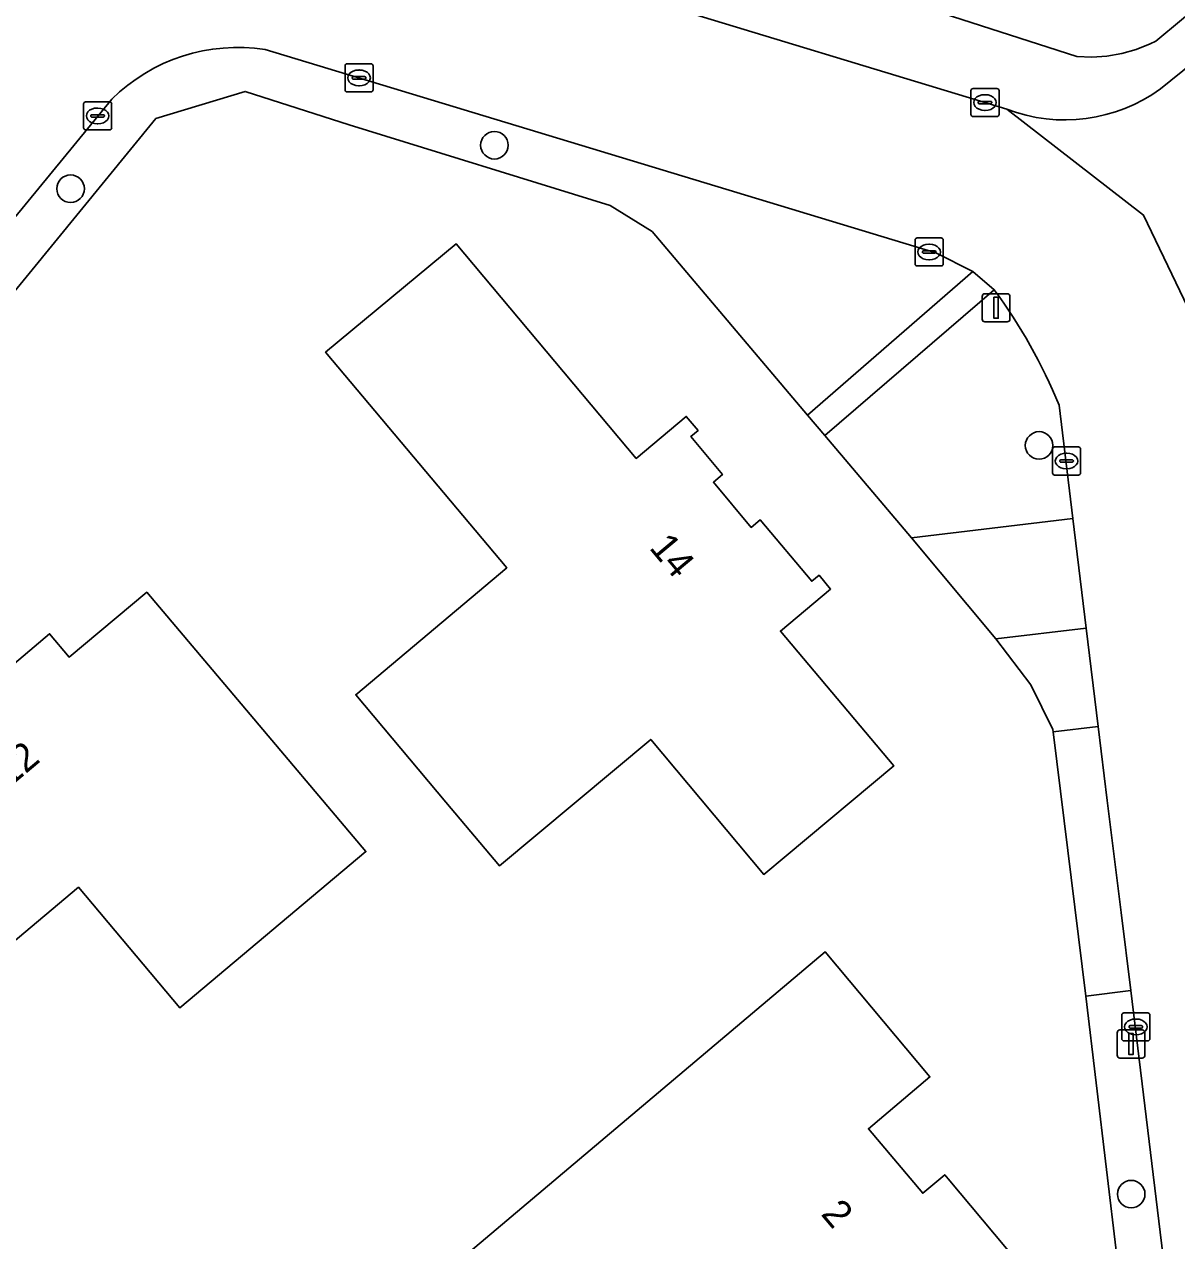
# Model space of a CAD drawing. Extents: x 157320 to 158835, y 386650 to 388491.
# Drawn here: x 157872.77 to 157913.82, y 387283.97 to 387327.31 of the extents above; entities that cross this region are included whole.
import ezdxf

# ---------------------------------------------------------------- set-up
doc = ezdxf.new("R2010")
doc.units = 0
for name, color, linetype in [('IMGEO_Boom', 7, 'Continuous'), ('IMGEO_Erf', 7, 'Continuous'), ('IMGEO_Groenvoorziening', 7, 'Continuous'), ('IMGEO_Hek', 7, 'Continuous'), ('IMGEO_Kolk', 7, 'Continuous'), ('IMGEO_Lichtmast', 7, 'Continuous'), ('IMGEO_Pand', 7, 'Continuous'), ('IMGEO_Pand_nummerreeks', 7, 'Continuous'), ('IMGEO_Rijbaan_lokaal_gesloten', 7, 'Continuous'), ('IMGEO_Voetpad_open', 7, 'Continuous')]:
    doc.layers.add(name, color=color, linetype=linetype)

msp = doc.modelspace()

# ---------------------------------------------------------------- linework, layer by layer
at = {"layer": 'IMGEO_Boom'}
for centre in [(157889.517, 387323), (157874.423, 387321.453), (157908.918, 387312.306), (157912.201, 387285.626)]:
    msp.add_circle(centre, 0.489, dxfattribs=at)
at = {"layer": 'IMGEO_Erf'}
for points in [[(157858.862, 387355.514), (157874.993, 387336.965), (157875.038, 387337.021), (157875.159, 387337.163), (157884.224, 387334.315), (157885.801, 387333.819), (157889.612, 387332.534), (157894.217, 387331.305), (157895.24, 387331.011), (157910.26, 387326.159), (157910.797, 387326.139), (157911.333, 387326.176), (157911.862, 387326.268), (157912.379, 387326.415), (157912.877, 387326.615), (157913.077, 387326.713), (157921.309, 387333.561), (157924.054, 387335.845), (157928.229, 387339.318), (157929.015, 387339.958), (157934.639, 387344.441)], [(157913.526, 387267.973), (157910.585, 387292.678), (157909.416, 387302.101), (157909.407, 387302.178), (157908.631, 387303.777), (157907.381, 387305.417), (157904.38, 387309.012), (157901.284, 387312.661), (157900.674, 387313.384), (157895.135, 387319.926), (157893.644, 387320.85), (157884.341, 387323.729), (157880.644, 387324.919), (157877.463, 387323.953), (157870.232, 387315.116)]]:
    msp.add_lwpolyline(points, dxfattribs=at)
for points in [[(157887.793, 387299.592), (157884.58, 387303.423), (157889.959, 387307.947), (157883.502, 387315.624), (157888.158, 387319.487), (157894.573, 387311.841), (157896.354, 387313.336), (157896.771, 387312.837), (157896.51, 387312.617), (157897.64, 387311.265), (157897.317, 387310.995), (157898.666, 387309.382), (157898.989, 387309.651), (157900.82, 387307.462), (157901.08, 387307.68), (157901.491, 387307.188), (157899.707, 387305.688), (157903.744, 387300.887), (157899.908, 387297.681), (157899.112, 387297.015), (157895.086, 387301.831), (157889.694, 387297.324)], [(157878.314, 387292.263), (157874.702, 387296.559), (157871.324, 387293.719), (157872.194, 387292.685), (157869.452, 387290.38), (157866.346, 387294.059), (157866.957, 387294.575), (157863.664, 387298.476), (157869.733, 387303.58), (157870.376, 387302.817), (157873.673, 387305.596), (157874.366, 387304.764), (157877.135, 387307.071), (157880.362, 387303.252), (157884.939, 387297.833)], [(157887.521, 387282.636), (157901.297, 387294.261), (157905.033, 387289.804), (157902.839, 387287.956), (157904.777, 387285.655), (157905.562, 387286.316), (157905.682, 387286.172), (157908.556, 387282.737), (157909.884, 387272.196), (157908.055, 387270.725), (157903.611, 387275.999), (157904.949, 387277.127), (157901.914, 387280.729), (157899.674, 387280.672), (157893.54, 387275.503)]]:
    msp.add_lwpolyline(points, close=True, dxfattribs=at)
at = {"layer": 'IMGEO_Groenvoorziening'}
for points in [[(157913.241, 387325.007), (157922.301, 387332.333), (157921.309, 387333.561), (157913.077, 387326.713), (157912.877, 387326.615), (157912.379, 387326.415), (157911.862, 387326.268), (157911.333, 387326.176), (157910.797, 387326.139), (157910.26, 387326.159), (157895.24, 387331.011), (157894.46, 387328.338), (157907.769, 387324.283)], [(157875.893, 387324.643), (157868.951, 387316.187), (157870.232, 387315.116), (157877.463, 387323.953), (157880.644, 387324.919), (157884.341, 387323.729), (157893.644, 387320.85), (157895.135, 387319.926), (157900.674, 387313.384), (157906.564, 387318.497), (157905.238, 387319.162), (157881.348, 387326.411)], [(157907.324, 387317.852), (157901.284, 387312.661), (157904.38, 387309.012), (157910.124, 387309.703), (157909.629, 387313.735)], [(157915.233, 387267.735), (157912.185, 387292.883), (157910.585, 387292.678), (157913.526, 387267.973), (157912.743, 387265.397), (157911.871, 387263.665), (157900.468, 387256.598), (157900.267, 387256.855), (157900.068, 387256.707), (157901.077, 387255.115), (157913.327, 387262.75)]]:
    msp.add_lwpolyline(points, dxfattribs=at)
msp.add_lwpolyline([(157911.018, 387302.289), (157910.592, 387305.792), (157907.381, 387305.417), (157908.631, 387303.777), (157909.407, 387302.178), (157909.416, 387302.101)], close=True, dxfattribs=at)
for centre, radius, start, end in [((157880.366, 387320.14), 6.347, 81.1035, 134.8122), ((157909.833, 387329.725), 5.82, 249.2296, 305.8444), ((157891.917, 387306.523), 19.124, 22.1571, 36.3296)]:
    msp.add_arc(centre, radius, start, end, dxfattribs=at)
at = {"layer": 'IMGEO_Hek'}
msp.add_lwpolyline([(157884.341, 387323.729), (157880.644, 387324.919), (157877.463, 387323.953), (157870.232, 387315.116)], dxfattribs=at)
at = {"layer": 'IMGEO_Kolk'}
for p, q in [((157884.197, 387324.977), (157884.197, 387325.829)), ((157884.272, 387325.903), (157885.124, 387325.903)), ((157884.685, 387325.683), (157884.71, 387325.683)), ((157885.198, 387325.829), (157885.198, 387324.977)), ((157884.456, 387325.397), (157884.456, 387325.409)), ((157884.894, 387325.36), (157884.496, 387325.36)), ((157884.499, 387325.446), (157884.897, 387325.446)), ((157884.708, 387325.123), (157884.683, 387325.123)), ((157884.94, 387325.409), (157884.94, 387325.397)), ((157885.124, 387324.903), (157884.272, 387324.903)), ((157906.491, 387324.097), (157906.491, 387324.949)), ((157906.566, 387325.023), (157907.418, 387325.023)), ((157906.979, 387324.803), (157907.004, 387324.803)), ((157907.492, 387324.949), (157907.492, 387324.097)), ((157874.884, 387323.621), (157874.884, 387324.473)), ((157874.959, 387324.547), (157875.811, 387324.547)), ((157875.372, 387324.327), (157875.397, 387324.327)), ((157875.885, 387324.473), (157875.885, 387323.621)), ((157906.75, 387324.517), (157906.75, 387324.529)), ((157907.188, 387324.48), (157906.79, 387324.48)), ((157906.793, 387324.566), (157907.191, 387324.566)), ((157907.234, 387324.529), (157907.234, 387324.517)), ((157875.143, 387324.041), (157875.143, 387324.053)), ((157875.581, 387324.004), (157875.183, 387324.004)), ((157875.186, 387324.09), (157875.584, 387324.09)), ((157875.627, 387324.053), (157875.627, 387324.041)), ((157907.418, 387324.023), (157906.566, 387324.023)), ((157907.002, 387324.243), (157906.977, 387324.243)), ((157875.811, 387323.547), (157874.959, 387323.547)), ((157875.395, 387323.767), (157875.37, 387323.767)), ((157904.502, 387318.773), (157904.502, 387319.625)), ((157904.577, 387319.699), (157905.429, 387319.699)), ((157905.503, 387319.625), (157905.503, 387318.773)), ((157904.761, 387319.193), (157904.761, 387319.205)), ((157905.199, 387319.156), (157904.801, 387319.156)), ((157904.804, 387319.242), (157905.202, 387319.242)), ((157904.99, 387319.479), (157905.015, 387319.479)), ((157905.245, 387319.205), (157905.245, 387319.193)), ((157905.429, 387318.699), (157904.577, 387318.699)), ((157905.013, 387318.919), (157904.988, 387318.919)), ((157909.397, 387311.323), (157909.397, 387312.175)), ((157909.472, 387312.249), (157910.324, 387312.249)), ((157910.398, 387312.175), (157910.398, 387311.323)), ((157909.656, 387311.743), (157909.656, 387311.755)), ((157910.094, 387311.706), (157909.696, 387311.706)), ((157909.699, 387311.792), (157910.097, 387311.792)), ((157909.885, 387312.029), (157909.91, 387312.029)), ((157910.14, 387311.755), (157910.14, 387311.743)), ((157909.908, 387311.469), (157909.883, 387311.469)), ((157910.324, 387311.249), (157909.472, 387311.249)), ((157911.865, 387291.159), (157911.865, 387292.011)), ((157911.94, 387292.085), (157912.792, 387292.085)), ((157912.353, 387291.865), (157912.378, 387291.865)), ((157912.866, 387292.011), (157912.866, 387291.159)), ((157912.124, 387291.579), (157912.124, 387291.591)), ((157912.562, 387291.542), (157912.164, 387291.542)), ((157912.167, 387291.628), (157912.565, 387291.628)), ((157912.608, 387291.591), (157912.608, 387291.579)), ((157912.792, 387291.085), (157911.94, 387291.085)), ((157912.376, 387291.305), (157912.351, 387291.305))]:
    msp.add_line(p, q, dxfattribs=at)
for points in [[(157884.197, 387324.977), (157884.197, 387325.829)], [(157884.272, 387325.903), (157885.124, 387325.903)], [(157885.198, 387325.829), (157885.198, 387324.977)], [(157885.124, 387324.903), (157884.272, 387324.903)], [(157906.491, 387324.097), (157906.491, 387324.949)], [(157906.566, 387325.023), (157907.418, 387325.023)], [(157907.492, 387324.949), (157907.492, 387324.097)], [(157874.884, 387323.621), (157874.884, 387324.473)], [(157874.959, 387324.547), (157875.811, 387324.547)], [(157875.885, 387324.473), (157875.885, 387323.621)], [(157907.418, 387324.023), (157906.566, 387324.023)], [(157875.811, 387323.547), (157874.959, 387323.547)], [(157904.502, 387318.773), (157904.502, 387319.625)], [(157904.577, 387319.699), (157905.429, 387319.699)], [(157905.503, 387319.625), (157905.503, 387318.773)], [(157905.429, 387318.699), (157904.577, 387318.699)], [(157909.397, 387311.323), (157909.397, 387312.175)], [(157909.472, 387312.249), (157910.324, 387312.249)], [(157910.398, 387312.175), (157910.398, 387311.323)], [(157910.324, 387311.249), (157909.472, 387311.249)], [(157911.865, 387291.159), (157911.865, 387292.011)], [(157911.94, 387292.085), (157912.792, 387292.085)], [(157912.866, 387292.011), (157912.866, 387291.159)], [(157912.792, 387291.085), (157911.94, 387291.085)]]:
    msp.add_lwpolyline(points, dxfattribs=at)
for centre, radius, start, end in [((157884.274, 387325.827), 0.0765, 91.552, 178.448), ((157884.274, 387325.827), 0.0765, 91.552, 178.448), ((157885.122, 387325.827), 0.0765, 1.552, 88.448), ((157885.122, 387325.827), 0.0765, 1.552, 88.448), ((157884.496, 387325.406), 0.0403, 85.8775, 175.7526), ((157884.493, 387325.396), 0.0366, 178.938, 274.7102), ((157884.897, 387325.403), 0.043, 264.8664, 352.4533), ((157884.901, 387325.408), 0.0386, 1.7309, 96.639), ((157884.274, 387324.979), 0.0765, 181.552, 268.448), ((157884.274, 387324.979), 0.0765, 181.552, 268.448), ((157885.122, 387324.979), 0.0765, 271.552, 358.448), ((157885.122, 387324.979), 0.0765, 271.552, 358.448), ((157906.568, 387324.947), 0.0765, 91.552, 178.448), ((157906.568, 387324.947), 0.0765, 91.552, 178.448), ((157907.416, 387324.947), 0.0765, 1.552, 88.448), ((157907.416, 387324.947), 0.0765, 1.552, 88.448), ((157874.961, 387324.471), 0.0765, 91.552, 178.448), ((157874.961, 387324.471), 0.0765, 91.552, 178.448), ((157875.809, 387324.471), 0.0765, 1.552, 88.448), ((157875.809, 387324.471), 0.0765, 1.552, 88.448), ((157906.79, 387324.526), 0.0403, 85.8775, 175.7526), ((157906.787, 387324.516), 0.0366, 178.938, 274.7102), ((157907.191, 387324.523), 0.043, 264.8664, 352.4533), ((157907.195, 387324.528), 0.0386, 1.7309, 96.639), ((157875.183, 387324.05), 0.0403, 85.8775, 175.7526), ((157875.18, 387324.04), 0.0366, 178.938, 274.7102), ((157875.584, 387324.047), 0.043, 264.8664, 352.4533), ((157875.588, 387324.052), 0.0386, 1.7309, 96.639), ((157906.568, 387324.099), 0.0765, 181.552, 268.448), ((157906.568, 387324.099), 0.0765, 181.552, 268.448), ((157907.416, 387324.099), 0.0765, 271.552, 358.448), ((157907.416, 387324.099), 0.0765, 271.552, 358.448), ((157874.961, 387323.623), 0.0765, 181.552, 268.448), ((157874.961, 387323.623), 0.0765, 181.552, 268.448), ((157875.809, 387323.623), 0.0765, 271.552, 358.448), ((157875.809, 387323.623), 0.0765, 271.552, 358.448), ((157904.579, 387319.623), 0.0765, 91.552, 178.448), ((157904.579, 387319.623), 0.0765, 91.552, 178.448), ((157905.427, 387319.623), 0.0765, 1.552, 88.448), ((157905.427, 387319.623), 0.0765, 1.552, 88.448), ((157904.801, 387319.202), 0.0403, 85.8775, 175.7526), ((157904.798, 387319.192), 0.0366, 178.938, 274.7102), ((157905.202, 387319.199), 0.043, 264.8664, 352.4533), ((157905.206, 387319.204), 0.0386, 1.7309, 96.639), ((157904.579, 387318.775), 0.0765, 181.552, 268.448), ((157904.579, 387318.775), 0.0765, 181.552, 268.448), ((157905.427, 387318.775), 0.0765, 271.552, 358.448), ((157905.427, 387318.775), 0.0765, 271.552, 358.448), ((157909.474, 387312.173), 0.0765, 91.552, 178.448), ((157909.474, 387312.173), 0.0765, 91.552, 178.448), ((157910.322, 387312.173), 0.0765, 1.552, 88.448), ((157910.322, 387312.173), 0.0765, 1.552, 88.448), ((157909.696, 387311.752), 0.0403, 85.8775, 175.7526), ((157909.693, 387311.742), 0.0366, 178.938, 274.7102), ((157910.097, 387311.749), 0.043, 264.8664, 352.4533), ((157910.101, 387311.754), 0.0386, 1.7309, 96.639), ((157909.474, 387311.325), 0.0765, 181.552, 268.448), ((157909.474, 387311.325), 0.0765, 181.552, 268.448), ((157910.322, 387311.325), 0.0765, 271.552, 358.448), ((157910.322, 387311.325), 0.0765, 271.552, 358.448), ((157911.942, 387292.009), 0.0765, 91.552, 178.448), ((157911.942, 387292.009), 0.0765, 91.552, 178.448), ((157912.79, 387292.009), 0.0765, 1.552, 88.448), ((157912.79, 387292.009), 0.0765, 1.552, 88.448), ((157912.164, 387291.588), 0.0403, 85.8775, 175.7526), ((157912.161, 387291.578), 0.0366, 178.938, 274.7102), ((157912.565, 387291.585), 0.043, 264.8664, 352.4533), ((157912.569, 387291.59), 0.0386, 1.7309, 96.639), ((157911.942, 387291.161), 0.0765, 181.552, 268.448), ((157911.942, 387291.161), 0.0765, 181.552, 268.448), ((157912.79, 387291.161), 0.0765, 271.552, 358.448), ((157912.79, 387291.161), 0.0765, 271.552, 358.448)]:
    msp.add_arc(centre, radius, start, end, dxfattribs=at)
for centre, major_axis, ratio, start_param, end_param in [((157884.684, 387325.403), (-0.387, 0.002), 0.722429, 4.712389, 7.853982), ((157884.709, 387325.403), (-0.39, 0.002), 0.717154, 1.570796, 4.712389), ((157906.978, 387324.523), (-0.387, 0.002), 0.722429, 4.712389, 7.853982), ((157907.003, 387324.523), (-0.39, 0.002), 0.717154, 1.570796, 4.712389), ((157875.371, 387324.047), (-0.387, 0.002), 0.722429, 4.712389, 7.853982), ((157875.396, 387324.047), (-0.39, 0.002), 0.717154, 1.570796, 4.712389), ((157904.989, 387319.199), (-0.387, 0.002), 0.722429, 4.712389, 7.853982), ((157905.014, 387319.199), (-0.39, 0.002), 0.717154, 1.570796, 4.712389), ((157909.884, 387311.749), (-0.387, 0.002), 0.722429, 4.712389, 7.853982), ((157909.909, 387311.749), (-0.39, 0.002), 0.717154, 1.570796, 4.712389), ((157912.352, 387291.585), (-0.387, 0.002), 0.722429, 4.712389, 7.853982), ((157912.377, 387291.585), (-0.39, 0.002), 0.717154, 1.570796, 4.712389)]:
    msp.add_ellipse(centre, major_axis=major_axis, ratio=ratio, start_param=start_param, end_param=end_param, dxfattribs=at)
at = {"layer": 'IMGEO_Lichtmast'}
for p, q in [((157906.892, 387316.809), (157906.892, 387317.609)), ((157906.892, 387317.609), (157906.892, 387316.809)), ((157906.992, 387317.709), (157907.782, 387317.709)), ((157907.782, 387317.709), (157906.992, 387317.709)), ((157907.882, 387317.609), (157907.882, 387316.809)), ((157907.882, 387316.809), (157907.882, 387317.609)), ((157907.782, 387316.709), (157906.992, 387316.709)), ((157906.992, 387316.709), (157907.782, 387316.709)), ((157911.7, 387290.575), (157911.7, 387291.375)), ((157911.7, 387291.375), (157911.7, 387290.575)), ((157911.8, 387291.475), (157912.59, 387291.475)), ((157912.59, 387291.475), (157911.8, 387291.475)), ((157912.69, 387291.375), (157912.69, 387290.575)), ((157912.69, 387290.575), (157912.69, 387291.375)), ((157912.59, 387290.475), (157911.8, 387290.475)), ((157911.8, 387290.475), (157912.59, 387290.475))]:
    msp.add_line(p, q, dxfattribs=at)
for points in [[(157907.312, 387317.584), (157907.462, 387317.584), (157907.462, 387316.834), (157907.312, 387316.834), (157907.312, 387317.584)], [(157912.12, 387291.35), (157912.27, 387291.35), (157912.27, 387290.6), (157912.12, 387290.6), (157912.12, 387291.35)]]:
    msp.add_lwpolyline(points, dxfattribs=at)
for centre, start, end in [((157906.992, 387317.609), 90, 180), ((157906.992, 387317.609), 90, 180), ((157907.782, 387317.609), 0, 90), ((157907.782, 387317.609), 360, 90), ((157906.992, 387316.809), 180, 270), ((157906.992, 387316.809), 180, 270), ((157907.782, 387316.809), 270, 0), ((157907.782, 387316.809), 270, 0), ((157911.8, 387291.375), 90, 180), ((157911.8, 387291.375), 90, 180), ((157912.59, 387291.375), 0, 90), ((157912.59, 387291.375), 360, 90), ((157911.8, 387290.575), 180, 270), ((157911.8, 387290.575), 180, 270), ((157912.59, 387290.575), 270, 0), ((157912.59, 387290.575), 270, 0)]:
    msp.add_arc(centre, 0.1, start, end, dxfattribs=at)
at = {"layer": 'IMGEO_Pand'}
for points in [[(157887.793, 387299.592), (157889.694, 387297.324), (157895.086, 387301.831), (157899.112, 387297.015), (157899.908, 387297.681), (157903.744, 387300.887), (157899.707, 387305.688), (157901.491, 387307.188), (157901.08, 387307.68), (157900.82, 387307.462), (157898.989, 387309.651), (157898.666, 387309.382), (157897.317, 387310.995), (157897.64, 387311.265), (157896.51, 387312.617), (157896.771, 387312.837), (157896.354, 387313.336), (157894.573, 387311.841), (157888.158, 387319.487), (157883.502, 387315.624), (157889.959, 387307.947), (157884.58, 387303.423)], [(157880.362, 387303.252), (157877.135, 387307.071), (157874.366, 387304.764), (157873.673, 387305.596), (157870.376, 387302.817), (157869.733, 387303.58), (157863.664, 387298.476), (157866.957, 387294.575), (157866.346, 387294.059), (157869.452, 387290.38), (157872.194, 387292.685), (157871.324, 387293.719), (157874.702, 387296.559), (157878.314, 387292.263), (157884.939, 387297.833)], [(157905.682, 387286.172), (157905.562, 387286.316), (157904.777, 387285.655), (157902.839, 387287.956), (157905.033, 387289.804), (157901.297, 387294.261), (157887.521, 387282.636), (157893.54, 387275.503), (157899.674, 387280.672), (157901.914, 387280.729), (157904.949, 387277.127), (157903.611, 387275.999), (157908.055, 387270.725), (157909.884, 387272.196), (157908.556, 387282.737)]]:
    msp.add_lwpolyline(points, close=True, dxfattribs=at)
at = {"layer": 'IMGEO_Rijbaan_lokaal_gesloten'}
for points in [[(157936.87, 387344.094), (157935.638, 387343.146), (157930.093, 387338.627), (157929.313, 387338.002), (157925.077, 387334.577), (157922.301, 387332.333), (157913.241, 387325.007)], [(157921.073, 387266.831), (157920.25, 387273.392), (157919.741, 387277.391), (157918.632, 387286.438), (157918.498, 387287.527), (157917.922, 387292.325), (157917.43, 387296.327), (157917.313, 387297.267), (157916.949, 387300.204), (157916.802, 387301.391), (157916.28, 387305.38), (157916.137, 387306.587), (157915.089, 387315.418), (157912.639, 387320.511), (157907.769, 387324.283), (157894.46, 387328.338), (157893.432, 387328.647), (157888.839, 387330.052), (157883.41, 387331.689), (157880.169, 387332.694), (157879.449, 387332.881)], [(157873.714, 387330.931), (157872.34, 387329.219), (157863.99, 387318.983), (157861.845, 387316.353), (157859.299, 387313.249), (157849.004, 387300.628), (157846.428, 387297.465), (157840.61, 387290.35), (157839.998, 387289.588), (157836.403, 387285.21), (157833.104, 387281.193), (157837.45, 387277.644), (157840.17, 387280.975), (157842.777, 387284.159), (157854.003, 387297.87), (157856.608, 387301.082), (157858.899, 387303.881), (157865.924, 387312.463), (157868.951, 387316.187), (157875.893, 387324.643)], [(157881.348, 387326.411), (157905.238, 387319.162), (157906.564, 387318.497), (157907.324, 387317.852)], [(157907.769, 387324.283), (157912.639, 387320.511), (157915.089, 387315.418)], [(157909.629, 387313.735), (157910.124, 387309.703), (157910.592, 387305.792), (157911.018, 387302.289), (157911.339, 387299.646), (157911.848, 387295.662), (157912.185, 387292.883), (157915.233, 387267.735)]]:
    msp.add_lwpolyline(points, dxfattribs=at)
for centre, radius, start, end in [((157880.366, 387320.14), 6.347, 81.1035, 134.8122), ((157909.833, 387329.725), 5.82, 249.2296, 305.8444), ((157891.917, 387306.523), 19.124, 22.1571, 36.3296)]:
    msp.add_arc(centre, radius, start, end, dxfattribs=at)
at = {"layer": 'IMGEO_Voetpad_open'}
for points in [[(157901.284, 387312.661), (157907.324, 387317.852), (157906.564, 387318.497), (157900.674, 387313.384)], [(157910.592, 387305.792), (157910.124, 387309.703), (157904.38, 387309.012), (157907.381, 387305.417)], [(157910.585, 387292.678), (157912.185, 387292.883), (157911.848, 387295.662), (157911.339, 387299.646), (157911.018, 387302.289), (157909.416, 387302.101)]]:
    msp.add_lwpolyline(points, close=True, dxfattribs=at)

# ---------------------------------------------------------------- texts
at = {"layer": 'IMGEO_Pand_nummerreeks'}
for s, rotation, p in [('14', 309.9067, (157895.003, 387308.648)), ('12', 40.13, (157872.249, 387300.107)), ('2', 310.1055, (157901.121, 387284.904))]:
    msp.add_text(s, height=1, rotation=rotation, dxfattribs=at).set_placement(p)

doc.saveas('drawing.dxf')
